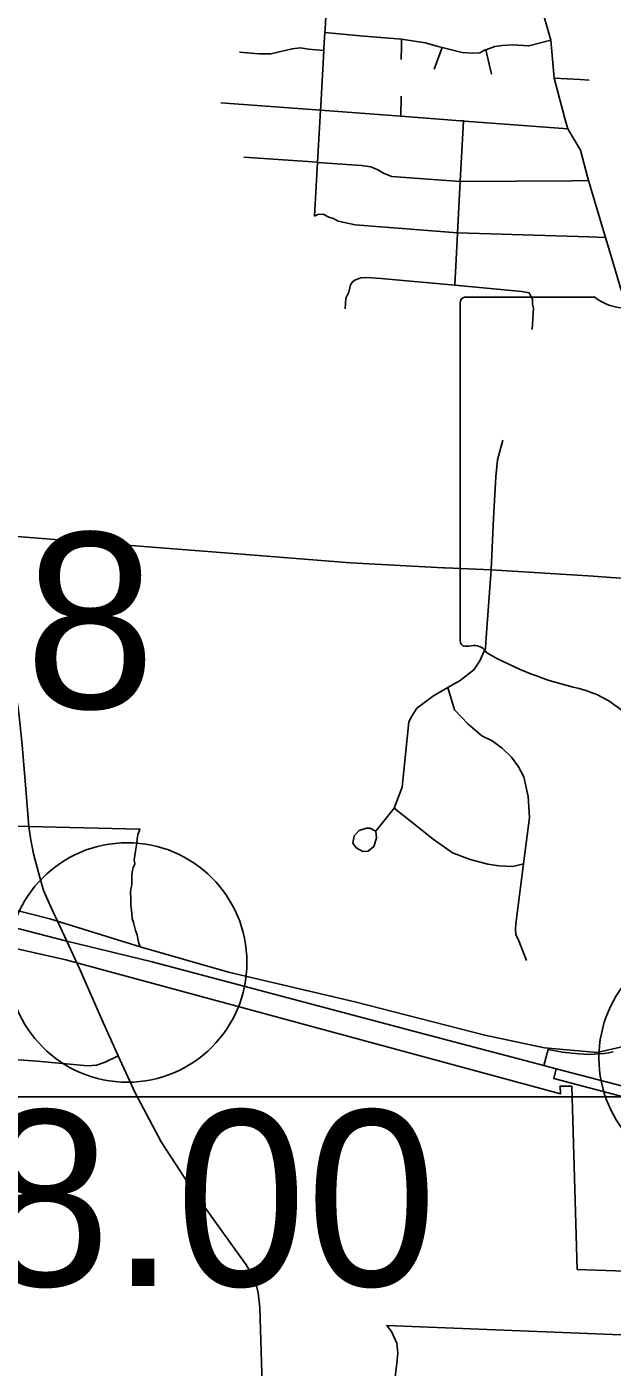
# Model space of a CAD drawing. Extents: x 1729596 to 1934326, y 644115 to 911751.
# Drawn here: x 1845211 to 1848880, y 763803 to 772200 of the extents above; entities that cross this region are included whole.
import ezdxf

# ---------------------------------------------------------------- set-up
doc = ezdxf.new("R2010")
doc.units = 0
for name, color, linetype in [('Default', 7, 'Continuous'), ('GM_X_City_Street', 7, 'Continuous'), ('GM_X_Corporation', 7, 'Continuous'), ('GM_X_County_Road', 7, 'Continuous'), ('GM_X_Interchange_Ramps', 7, 'Continuous'), ('GM_X_Interstate_Route', 7, 'Continuous'), ('GM_X_State_Route', 7, 'Continuous'), ('GM_X_State_Shield', 7, 'Continuous'), ('SC_Scratch1', 7, 'Continuous')]:
    doc.layers.add(name, color=color, linetype=linetype)

msp = doc.modelspace()

# ---------------------------------------------------------------- linework, layer by layer
at = {"layer": 'Default'}
for centre in [(1845840.4, 766338.2), (1849546.7, 765740.3)]:
    msp.add_circle(centre, 750, dxfattribs=at)
at = {"layer": 'GM_X_City_Street'}
for points in [[(1847079.7, 772184.3), (1847088.7, 772343.7), (1847109.7, 772716), (1847109.7, 772716.7)], [(1847052.8, 771705.2), (1847072.3, 772051.2), (1847073.1, 772065.7), (1847078.6, 772163.6), (1847079.7, 772183), (1847079.7, 772184.3)], [(1847078.6, 772163.6), (1847300.8, 772142.6), (1847534.4, 772125.2), (1847559.4, 772121.4), (1847707.8, 772099.1), (1847789.3, 772077.2), (1847814, 772071), (1847938.5, 772039.7), (1848004.4, 772034.2), (1848050.4, 772037.1), (1848078.8, 772052.5), (1848088, 772056), (1848143.3, 772077.1), (1848189.4, 772082), (1848255.5, 772086.5), (1848357.4, 772080.1), (1848494.6, 772116.9)], [(1846544.5, 772039.9), (1846664.4, 772031.1), (1846740.4, 772031.3), (1846802.7, 772045.9), (1846873, 772062.3), (1846925.1, 772067.1), (1846977, 772059.9), (1847072.3, 772051.2)], [(1847557.8, 771994), (1847558.8, 772078.9), (1847558.8, 772079)], [(1847558.8, 772079), (1847559.4, 772121.4)], [(1847764.2, 771933.5), (1847814, 772071)], [(1848123.5, 771903.2), (1848088, 772056), (1848087, 772060.3)], [(1848515.4, 771878.1), (1848679.8, 771869.4), (1848679.8, 771869.4)], [(1848679.8, 771869.4), (1848734.6, 771866.5)], [(1846427.6, 771724), (1847051.3, 771677.3), (1847555.8, 771639.5), (1847929.1, 771611.5), (1847947.2, 771610.1), (1847954.4, 771609.6)], [(1847555.8, 771639.5), (1847556.5, 771766)], [(1847014, 771013.2), (1847032.9, 771350.8), (1847051.3, 771677.3), (1847052.8, 771704.2), (1847052.8, 771705.2)], [(1847909.9, 770905.9), (1847910.1, 770909.3), (1847927.1, 771230.4), (1847947.2, 771610.1)], [(1847954.4, 771609.6), (1848602.3, 771561.1)], [(1846570.1, 771384.1), (1847032.9, 771350.8), (1847035.7, 771350.6)], [(1847035.7, 771350.6), (1847308.9, 771331), (1847366.7, 771321.6), (1847410.3, 771304.6), (1847449.8, 771281.6), (1847499.4, 771262.5), (1847927.1, 771230.4), (1848627.8, 771235.4)], [(1848627.8, 771235.4), (1848731.5, 771236.1)], [(1847014, 771013.2), (1847034.2, 771024.8), (1847068.3, 771026), (1847103.8, 771007.2), (1847133.6, 770998.5), (1847161.3, 770981.8), (1847191.1, 770975.1), (1847268.8, 770959.3), (1847910.1, 770909.3), (1848732.6, 770883.6)], [(1847892.6, 770580.9), (1847909.9, 770905.9), (1847909.9, 770905.9)], [(1848732.6, 770883.6), (1848837.8, 770880.3)], [(1847255, 770605), (1847271.2, 770614.6), (1847303.5, 770627.9), (1847339.5, 770629.1), (1847431.4, 770622.9), (1847892.6, 770580.9), (1848313.6, 770542.5), (1848359.4, 770533.4), (1848368.9, 770513.2)], [(1847205.2, 770433.8), (1847210.7, 770499.8), (1847229.5, 770537.4), (1847240.5, 770583.3), (1847255, 770605)], [(1848378.3, 770302.6), (1848387.2, 770436.6), (1848379.8, 770462.8), (1848380.5, 770492.8), (1848368.9, 770513.2)], [(1848121.8, 768798.6), (1848136.1, 769120.6), (1848150.4, 769380.5), (1848159.9, 769487.8), (1848193.3, 769609.5)], [(1843166.2, 769120.9), (1843311.6, 769147), (1843405.2, 769154.3), (1843496.3, 769153), (1843607.2, 769146.9), (1844162.4, 769102), (1844250.7, 769092.6), (1844443.7, 769071.6), (1844638.3, 769046.5), (1844724.8, 769041.3), (1845070.9, 769013.9), (1845570.7, 768974.1)], [(1845234.3, 767119.8), (1845224.3, 767187.2), (1845203.7, 767425.6), (1845182, 767700), (1845166.6, 767840.4), (1845156.3, 767933.2), (1845149, 767983.8), (1845137.7, 768040.5), (1845122.2, 768091.1), (1845098.5, 768156.1), (1845068.6, 768216.9), (1845002.3, 768341.9), (1844925.1, 768485.2), (1844738.5, 768817.3), (1844659.6, 768963.4), (1844638.3, 769046.5)], [(1845570.7, 768974.1), (1846531.3, 768897.7), (1847239.4, 768841.5), (1847822.3, 768811.1)], [(1847404.1, 767168.3), (1847512.3, 767305.7), (1847562.3, 767435.3), (1847605.6, 767845.5), (1847624.2, 767881.2), (1847655.1, 767930.7), (1847759.3, 768009.3), (1847849.9, 768061.7), (1847926.3, 768104.1), (1848012.1, 768171.4), (1848050.2, 768228.6), (1848086, 768307.4), (1848090.8, 768374.1), (1848121.8, 768798.6)], [(1847822.3, 768811.1), (1847833.2, 768810.5), (1848121.8, 768798.6), (1848761, 768758.7), (1848870.5, 768750.8)], [(1848870.5, 768750.8), (1849005.2, 768741), (1849446.2, 768704.5)], [(1848342, 766350.6), (1848290.3, 766483.8), (1848276.7, 766512.1), (1848273.3, 766546.3), (1848275.9, 766580.3), (1848324.4, 766956.9), (1848361.6, 767246.2), (1848353.9, 767378.6), (1848326.1, 767501.5), (1848293.1, 767564.2), (1848248.1, 767625.1), (1848191.1, 767680.3), (1848127.8, 767725.6), (1848062.3, 767758.9), (1847975.6, 767832.7), (1847891.1, 767920.4), (1847849.9, 768061.7)], [(1847512.3, 767305.7), (1847624.6, 767217.7), (1847756.8, 767111), (1847879.4, 767024.6), (1847988.8, 766982.5), (1848100.3, 766954.4), (1848168.2, 766943.1), (1848256.2, 766939.5), (1848324.4, 766956.9)], [(1847397.4, 767159.8), (1847402.7, 767117.6), (1847385.7, 767063.8), (1847349.2, 767034.4), (1847317.1, 767032.9), (1847275.5, 767055.8), (1847254, 767086.3), (1847262.8, 767132.2), (1847293.5, 767165.7), (1847339.7, 767178.9), (1847361.7, 767178.5), (1847397.4, 767159.8), (1847400.6, 767163.8), (1847404.1, 767168.3)], [(1845370.5, 766668.2), (1845315, 766789.1), (1845283, 766901.6), (1845251.6, 767018.6), (1845234.7, 767117.1), (1845234.3, 767119.8)], [(1846685.2, 763696.2), (1846671.6, 764177.2), (1846661, 764269.1), (1846648, 764319.9), (1846623.3, 764383.7), (1846585.6, 764444.6), (1846254.8, 764903), (1846053.6, 765214.6), (1845889.8, 765520.8), (1845782.7, 765752.1), (1845681.3, 765981), (1845546.6, 766285.6)], [(1844782.6, 765756.1), (1845275.2, 765719.6), (1845592.2, 765690.1), (1845648.3, 765695.5), (1845702.2, 765712.8), (1845782.7, 765752.1)]]:
    msp.add_lwpolyline(points, dxfattribs=at)
at = {"layer": 'GM_X_Corporation'}
for points in [[(1845133, 767191.7), (1845919.1, 767173.4), (1845905.7, 767137.7), (1845902.3, 767112), (1845900.6, 767086.4), (1845897.1, 767060.7), (1845892, 767035.1), (1845886.9, 767007.7), (1845883.5, 766982), (1845886.9, 766956.4), (1845878.3, 766930.7), (1845871.5, 766905.1), (1845868.1, 766877.7), (1845868.1, 766824.7), (1845863, 766799), (1845861.2, 766773.3), (1845863, 766746), (1845863, 766694.6), (1845866.4, 766667.3), (1845869.8, 766641.6), (1845871.5, 766614.2), (1845880.1, 766588.6), (1845885.2, 766562.9), (1845892, 766537.3), (1845902.3, 766511.6), (1845907.4, 766485.9), (1845912.6, 766458.6), (1845920.3, 766435.4), (1845355.1, 766611.5), (1844916.1, 766722.1)], [(1849031.7, 765831.3), (1848785.8, 765773.5), (1848455, 765803.5), (1848080.9, 765882.5), (1847267.3, 766091.7), (1846475.3, 766276.5), (1845920.3, 766435.4), (1845912.6, 766458.6), (1845907.4, 766485.9), (1845902.3, 766511.6), (1845892, 766537.3), (1845885.2, 766562.9), (1845880.1, 766588.6), (1845871.5, 766614.2), (1845869.8, 766641.6), (1845866.4, 766667.3), (1845863, 766694.6), (1845863, 766746), (1845861.2, 766773.3), (1845863, 766799), (1845868.1, 766824.7), (1845868.1, 766877.7), (1845871.5, 766905.1), (1845878.3, 766930.7), (1845886.9, 766956.4), (1845883.5, 766982), (1845886.9, 767007.7), (1845892, 767035.1), (1845897.1, 767060.7), (1845900.6, 767086.4), (1845902.3, 767112), (1845905.7, 767137.7), (1845919.1, 767173.4), (1845133, 767191.7)], [(1843640.6, 766763), (1845456.1, 766354.8), (1848555.3, 765514.4), (1848553, 765563.1), (1848625.9, 765562.7), (1848660.3, 764414.8), (1849321.7, 764390.7), (1849365.1, 764254.7), (1849354.5, 763987.9), (1847466.5, 764063.7), (1847497.1, 764025.8), (1847530.8, 763953.5), (1847536.5, 763891.3), (1847530.2, 763827.2), (1847515.3, 763705.8)]]:
    msp.add_lwpolyline(points, dxfattribs=at)
at = {"layer": 'GM_X_County_Road'}
msp.add_lwpolyline([(1845546.6, 766285.6), (1845524.1, 766336.5), (1845462.3, 766471.3), (1845405.3, 766592.4), (1845370.5, 766668.2)], dxfattribs=at)
at = {"layer": 'GM_X_Interchange_Ramps'}
for points in [[(1848886.8, 765778.7), (1848855.6, 765772.5), (1848829.2, 765768.4), (1848797.7, 765764.8), (1848767.5, 765762.8), (1848736.3, 765762.2), (1848701.7, 765763.2), (1848671.2, 765765.5), (1848567.3, 765775.5), (1848477.6, 765792.7), (1848451.3, 765691.6)], [(1848529.4, 765671.3), (1848513.4, 765610.9), (1849296.4, 765404), (1849569.4, 765331.9), (1849956.5, 765229.6), (1850189.3, 765168.1), (1850206.4, 765232.5)]]:
    msp.add_lwpolyline(points, dxfattribs=at)
at = {"layer": 'GM_X_Interstate_Route'}
for points in [[(1844788.3, 766644.8), (1845462.3, 766471.3), (1845988.2, 766345), (1847736.4, 765879.5), (1848451.3, 765691.6), (1848529.4, 765671.3)], [(1848529.4, 765671.3), (1849572.4, 765399.9)]]:
    msp.add_lwpolyline(points, dxfattribs=at)
at = {"layer": 'GM_X_State_Route'}
for points in [[(1848725.3, 771259.9), (1848681.6, 771427.9), (1848602.3, 771561.1), (1848589.9, 771603), (1848515.4, 771878.1), (1848494.6, 772116.9), (1848430.1, 772342.6)], [(1848935.5, 770550.4), (1848889.1, 770705.6), (1848837.8, 770880.3), (1848731.5, 771236.1), (1848725.3, 771259.9)]]:
    msp.add_lwpolyline(points, dxfattribs=at)
at = {"layer": 'GM_X_State_Shield'}
for p, q in [((1847927.4, 770469.3), (1847927.4, 768356)), ((1848770.2, 770505.6), (1847954.8, 770505.6))]:
    msp.add_line(p, q, dxfattribs=at)
for centre, radius, start, end in [((1847959.2, 770473.8), 32.3, 98.1301, 188.1301), ((1848964.4, 770751), 312.9, 231.61951, 271.11188), ((1847959.5, 768351.4), 32.5, 171.95839, 258.30661), ((1847964.5, 768567.6), 248.3, 267.33899, 280.60386), ((1848015.3, 768234.1), 89.5, 29.74838, 93.27175), ((1849145.8, 770132.8), 2132.3, 240.41292, 257.1985), ((1848510.1, 767406.6), 667.2, 47.18416, 75.83597)]:
    msp.add_arc(centre, radius, start, end, dxfattribs=at)
at = {"layer": 'SC_Scratch1'}
msp.add_lwpolyline([(1729596.4, 899996.5), (1925846.4, 899996.5), (1925846.4, 765496.5), (1729596.4, 765496.5)], close=True, dxfattribs=at)

# ---------------------------------------------------------------- texts
at = {"layer": 'Default'}
for s, p in [('4.08', (1843153.8, 767930.1)), ('28.00', (1844099.5, 764311.7))]:
    msp.add_text(s, height=1100, dxfattribs=at).set_placement(p)

doc.saveas('drawing.dxf')
